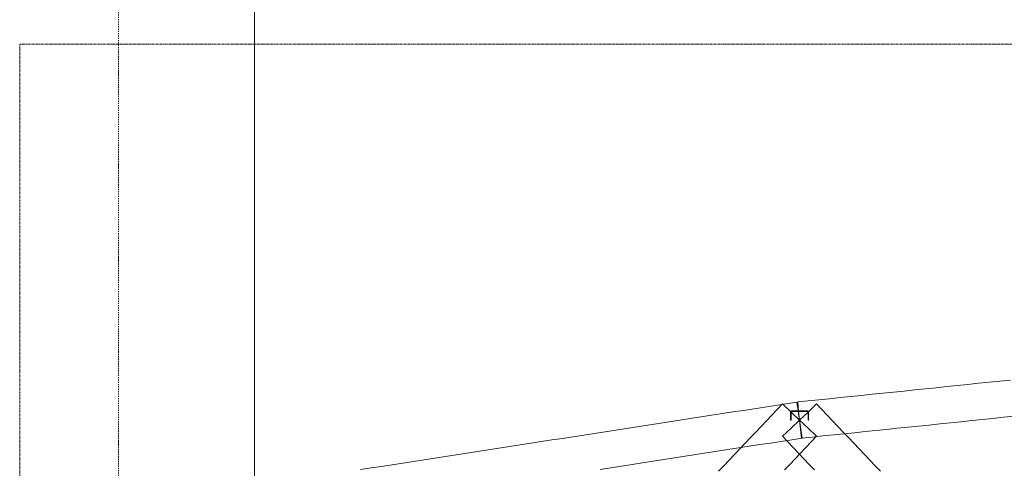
# Model space of a CAD drawing. Header units: millimetres. Extents: x -176817 to 571382, y -58489 to 156123.
# Tile 298 of 364: x 526677 to 533181, y -15640 to -12681. Entities that reach past the tile are written whole.
import ezdxf

# ---------------------------------------------------------------- set-up
doc = ezdxf.new("R2010")
doc.units = ezdxf.units.MM
doc.header["$LTSCALE"] = 0.2
for name, pattern in [('Amconstr', [9999, 9999, 0]), ('DASHDOT', [25.4, 12.7, -6.35, 0, -6.35]), ('HIDDEN', [9.525, 6.35, -3.175])]:
    doc.linetypes.add(name, pattern=pattern)
doc.layers.get('0').update_dxf_attribs({"lineweight": 13})
for name, color, linetype, lineweight in [('AM_CL', 1, 'Amconstr', 15), ('ARF2000E0_BEARING_ROOF_KANTAVAT_KATTO', 7, 'Continuous', 13), ('poziome 1', 7, 'Continuous', 13)]:
    doc.layers.add(name, color=color, linetype=linetype, lineweight=lineweight)

msp = doc.modelspace()

# ---------------------------------------------------------------- linework, layer by layer
at = {"color": 252, "linetype": 'DASHDOT', "ltscale": 3}
msp.add_line((527328.6662, 20227.7292), (527328.6662, -30771.4395), dxfattribs=at)
at = {"layer": 'AM_CL'}
msp.add_xline((528228.6647, 7467.172, 0), (0, 1), dxfattribs=at)
at = {"layer": 'ARF2000E0_BEARING_ROOF_KANTAVAT_KATTO'}
for points in [[(533222.6134, -15057.8837), (533152.3009, -15065.1305), (533081.9884, -15072.3774), (533011.6759, -15079.6243), (532941.3634, -15086.8712), (532871.0509, -15094.118), (532800.7384, -15101.3649), (532730.4259, -15108.6118), (532660.1134, -15115.8587), (532589.8009, -15123.1055), (532519.4884, -15130.3524), (532449.1759, -15137.5993), (532378.8634, -15144.8462), (532308.5509, -15152.093), (532238.2384, -15159.3399), (532167.9259, -15166.5868), (532097.6134, -15173.8337), (532027.3009, -15181.0805), (531956.9884, -15188.3274), (531886.6759, -15195.5743), (531816.3634, -15202.8212), (531822.5148, -15262.505), (531828.6662, -15322.1888), (531834.8176, -15381.8727), (531840.969, -15441.5565), (531911.2815, -15434.3096), (531981.594, -15427.0628), (532051.9065, -15419.8159), (532122.219, -15412.569), (532192.5315, -15405.3221), (532262.844, -15398.0753), (532333.1565, -15390.8284), (532403.469, -15383.5815), (532473.7815, -15376.3346), (532544.094, -15369.0878), (532614.4065, -15361.8409), (532684.719, -15354.594), (532755.0315, -15347.3471), (532825.344, -15340.1003), (532895.6565, -15332.8534), (532965.969, -15325.6065), (533036.2815, -15318.3596), (533106.594, -15311.1128), (533176.9065, -15303.8659), (533247.219, -15296.619)], [(531846.9952, -15440.7808), (531837.8307, -15381.4848), (531828.6662, -15322.1888), (531819.5017, -15262.8929), (531810.3372, -15203.5969), (531740.0247, -15214.4641), (531669.7122, -15225.3313), (531599.3997, -15236.1985), (531529.0872, -15247.0657), (531458.7747, -15257.9328), (531388.4622, -15268.8), (531318.1497, -15279.6672), (531247.8372, -15290.5344), (531177.5247, -15301.4016), (531107.2122, -15312.2688), (531036.8997, -15323.136), (530966.5872, -15334.0032), (530896.2747, -15344.8703), (530825.9622, -15355.7375), (530755.6497, -15366.6047), (530685.3372, -15377.4719), (530615.0247, -15388.3391), (530544.7122, -15399.2063), (530474.3997, -15410.0735), (530404.0872, -15420.9407), (530333.7747, -15431.8078), (530263.4622, -15442.675), (530193.1497, -15453.5422), (530122.8372, -15464.4094), (530052.5247, -15475.2766), (529982.2122, -15486.1438), (529911.8997, -15497.011), (529841.5872, -15507.8782), (529771.2747, -15518.7453), (529700.9622, -15529.6125), (529630.6497, -15540.4797), (529560.3372, -15551.3469), (529490.0247, -15562.2141), (529419.7122, -15573.0813), (529349.3997, -15583.9485), (529279.0872, -15594.8157), (529208.7747, -15605.6828), (529138.4622, -15616.55), (529068.1497, -15627.4172), (528997.8372, -15638.2844), (528927.5247, -15649.1516)], [(531941.1171, -15428.865), (531884.8916, -15375.5269), (531828.6662, -15322.1888), (531772.4408, -15268.8508), (531716.2153, -15215.5127), (531681.0591, -15252.5721), (531645.9028, -15289.6314), (531610.7466, -15326.6908), (531575.5903, -15363.7502), (531540.4341, -15400.8096), (531505.2778, -15437.8689), (531470.1216, -15474.9283), (531434.9653, -15511.9877), (531399.8091, -15549.0471), (531364.6528, -15586.1064), (531329.4966, -15623.1658), (531294.3403, -15660.2252)], [(532362.9921, -15660.2252), (532327.8358, -15623.1658), (532292.6796, -15586.1064), (532257.5233, -15549.0471), (532222.3671, -15511.9877), (532187.2108, -15474.9283), (532152.0546, -15437.8689), (532116.8983, -15400.8096), (532081.7421, -15363.7502), (532046.5858, -15326.6908), (532011.4296, -15289.6314), (531976.2733, -15252.5721), (531941.1171, -15215.5127), (531884.8916, -15268.8508), (531828.6662, -15322.1888), (531772.4408, -15375.5269), (531716.2153, -15428.865), (531751.3716, -15465.9244), (531786.5278, -15502.9837), (531821.6841, -15540.0431), (531856.8403, -15577.1025), (531891.9966, -15614.1619), (531927.1528, -15651.2212)], [(531768.6662, -15270.0271), (531768.6662, -15322.1888), (531772.6662, -15322.1888), (531772.6662, -15270.0271), (531772.6674, -15269.9285), (531772.671, -15269.8301), (531772.677, -15269.7318), (531772.6855, -15269.6338), (531772.6963, -15269.5361), (531772.7094, -15269.4388), (531772.725, -15269.3418), (531772.7429, -15269.2452), (531772.7631, -15269.1491), (531772.7857, -15269.0536), (531772.8107, -15268.9585), (531772.8379, -15268.8641), (531772.8675, -15268.7703), (531772.8994, -15268.6772), (531772.9336, -15268.5848), (531772.97, -15268.4932), (531773.0087, -15268.4025), (531773.0496, -15268.3129), (531773.0926, -15268.2244), (531773.1377, -15268.1371), (531773.185, -15268.0509), (531773.2343, -15267.966), (531773.2856, -15267.8823), (531773.339, -15267.7999), (531773.3944, -15267.7188), (531773.4517, -15267.6391), (531773.511, -15267.5608), (531773.5722, -15267.484), (531773.6354, -15267.4086), (531773.7004, -15267.3348), (531773.7672, -15267.2625), (531773.8359, -15267.1917), (531773.9063, -15267.1227), (531773.9783, -15267.0555), (531774.0519, -15266.9902), (531774.127, -15266.9268), (531774.2036, -15266.8652), (531774.2817, -15266.8056), (531774.3611, -15266.7479), (531774.442, -15266.6922), (531774.5242, -15266.6385), (531774.6077, -15266.5868), (531774.6924, -15266.5372), (531774.7784, -15266.4896), (531774.8656, -15266.4442), (531774.954, -15266.4009), (531775.0434, -15266.3597), (531775.134, -15266.3207), (531775.2254, -15266.284), (531775.3177, -15266.2496), (531775.4106, -15266.2174), (531775.5043, -15266.1877), (531775.5986, -15266.1602), (531775.6935, -15266.1351), (531775.789, -15266.1123), (531775.885, -15266.0919), (531775.9814, -15266.0739), (531776.0783, -15266.0582), (531776.1756, -15266.045), (531776.2732, -15266.0341), (531776.3711, -15266.0256), (531776.4693, -15266.0195), (531776.5677, -15266.0159), (531776.6662, -15266.0147), (531828.6662, -15266.0147), (531880.6662, -15266.0147), (531880.7648, -15266.0159), (531880.8633, -15266.0195), (531880.9615, -15266.0256), (531881.0595, -15266.0341), (531881.1572, -15266.045), (531881.2545, -15266.0583), (531881.3515, -15266.074), (531881.448, -15266.092), (531881.5441, -15266.1125), (531881.6396, -15266.1353), (531881.7346, -15266.1604), (531881.8289, -15266.1879), (531881.9227, -15266.2178), (531882.0157, -15266.2499), (531882.108, -15266.2844), (531882.1995, -15266.3212), (531882.29, -15266.3602), (531882.3795, -15266.4014), (531882.4678, -15266.4447), (531882.555, -15266.4902), (531882.641, -15266.5377), (531882.7257, -15266.5874), (531882.8092, -15266.6391), (531882.8914, -15266.6928), (531882.9722, -15266.7485), (531883.0516, -15266.8062), (531883.1296, -15266.8659), (531883.2062, -15266.9274), (531883.2813, -15266.9909), (531883.3548, -15267.0563), (531883.4268, -15267.1235), (531883.4972, -15267.1925), (531883.5659, -15267.2632), (531883.6327, -15267.3355), (531883.6977, -15267.4094), (531883.7608, -15267.4847), (531883.822, -15267.5616), (531883.8812, -15267.6399), (531883.9386, -15267.7196), (531883.9939, -15267.8007), (531884.0473, -15267.883), (531884.0986, -15267.9667), (531884.1478, -15268.0517), (531884.195, -15268.1378), (531884.2402, -15268.2252), (531884.2831, -15268.3136), (531884.324, -15268.4032), (531884.3627, -15268.4939), (531884.3991, -15268.5855), (531884.4333, -15268.6778), (531884.4651, -15268.7709), (531884.4947, -15268.8646), (531884.5219, -15268.959), (531884.5468, -15269.054), (531884.5694, -15269.1496), (531884.5896, -15269.2456), (531884.6075, -15269.3421), (531884.623, -15269.4391), (531884.6362, -15269.5364), (531884.647, -15269.634), (531884.6554, -15269.732), (531884.6614, -15269.8302), (531884.665, -15269.9285), (531884.6662, -15270.0271), (531884.6662, -15322.1888), (531888.6662, -15322.1888), (531888.6662, -15270.0271), (531888.6638, -15269.8302), (531888.6566, -15269.6335), (531888.6446, -15269.4372), (531888.6277, -15269.2412), (531888.6061, -15269.0456), (531888.5798, -15268.8506), (531888.5486, -15268.6563), (531888.5127, -15268.4627), (531888.4722, -15268.2705), (531888.427, -15268.0793), (531888.3771, -15267.8894), (531888.3227, -15267.7007), (531888.2636, -15267.5135), (531888.2, -15267.3277), (531888.1319, -15267.1435), (531888.0592, -15266.9609), (531887.982, -15266.78), (531887.9005, -15266.601), (531887.8146, -15266.4242), (531887.7244, -15266.2495), (531887.63, -15266.0771), (531887.5314, -15265.9071), (531887.4286, -15265.7394), (531887.3216, -15265.5743), (531887.2107, -15265.4118), (531887.0959, -15265.2522), (531886.9772, -15265.0954), (531886.8548, -15264.9417), (531886.7286, -15264.791), (531886.5987, -15264.6434), (531886.4652, -15264.499), (531886.3282, -15264.3578), (531886.1875, -15264.2199), (531886.0436, -15264.0855), (531885.8964, -15263.9548), (531885.7461, -15263.8277), (531885.5927, -15263.7044), (531885.4363, -15263.5848), (531885.277, -15263.4692), (531885.1148, -15263.3574), (531884.9501, -15263.2498), (531884.783, -15263.1463), (531884.6134, -15263.047), (531884.4414, -15262.9519), (531884.2671, -15262.8611), (531884.0906, -15262.7746), (531883.912, -15262.6924), (531883.7314, -15262.6146), (531883.5489, -15262.5413), (531883.3647, -15262.4725), (531883.1789, -15262.4083), (531882.9917, -15262.3487), (531882.803, -15262.2938), (531882.613, -15262.2435), (531882.4218, -15262.1978), (531882.2294, -15262.1569), (531882.036, -15262.1207), (531881.8418, -15262.0893), (531881.647, -15262.0628), (531881.4516, -15262.041), (531881.2558, -15262.024), (531881.0595, -15262.0119), (531880.863, -15262.0046), (531880.6662, -15262.0022), (531828.6662, -15262.0022), (531776.6662, -15262.0022), (531776.4695, -15262.0046), (531776.2731, -15262.0119), (531776.0769, -15262.024), (531775.8811, -15262.041), (531775.6858, -15262.0627), (531775.4911, -15262.0893), (531775.297, -15262.1206), (531775.1036, -15262.1568), (531774.9112, -15262.1977), (531774.7199, -15262.2433), (531774.5299, -15262.2936), (531774.3412, -15262.3486), (531774.1539, -15262.4082), (531773.9681, -15262.4724), (531773.7838, -15262.5412), (531773.6013, -15262.6145), (531773.4206, -15262.6923), (531773.2419, -15262.7745), (531773.0654, -15262.8611), (531772.8911, -15262.9519), (531772.7191, -15263.047), (531772.5494, -15263.1463), (531772.3822, -15263.2498), (531772.2175, -15263.3574), (531772.0555, -15263.4691), (531771.8964, -15263.5846), (531771.7402, -15263.704), (531771.587, -15263.8271), (531771.4368, -15263.954), (531771.2898, -15264.0846), (531771.1461, -15264.2187), (531771.0056, -15264.3564), (531770.8683, -15264.4978), (531770.7346, -15264.6423), (531770.6046, -15264.7901), (531770.4782, -15264.941), (531770.3556, -15265.0949), (531770.2367, -15265.2519), (531770.1217, -15265.4117), (531770.0106, -15265.5744), (531769.9038, -15265.7395), (531769.801, -15265.9071), (531769.7024, -15266.0771), (531769.608, -15266.2495), (531769.5178, -15266.4241), (531769.432, -15266.6009), (531769.3504, -15266.7798), (531769.2733, -15266.9607), (531769.2005, -15267.1435), (531769.1323, -15267.3278), (531769.0687, -15267.5138), (531769.0096, -15267.7012), (531768.9551, -15267.8899), (531768.9052, -15268.08), (531768.86, -15268.2714), (531768.8195, -15268.4638), (531768.7836, -15268.6573), (531768.7525, -15268.8515), (531768.7262, -15269.0463), (531768.7046, -15269.2417), (531768.6878, -15269.4376), (531768.6758, -15269.6338), (531768.6686, -15269.8304), (531768.6662, -15270.0271)], [(530511.0577, -15647.2573), (530581.3702, -15636.3901), (530651.6827, -15625.523), (530721.9952, -15614.6558), (530792.3077, -15603.7886), (530862.6202, -15592.9214), (530932.9327, -15582.0542), (531003.2452, -15571.187), (531073.5577, -15560.3198), (531143.8702, -15549.4526), (531214.1827, -15538.5855), (531284.4952, -15527.7183), (531354.8077, -15516.8511), (531425.1202, -15505.9839), (531495.4327, -15495.1167), (531565.7452, -15484.2495), (531636.0577, -15473.3823), (531706.3702, -15462.5151), (531776.6827, -15451.648), (531846.9952, -15440.7808)], [(531730.1796, -15651.2212), (531765.3358, -15614.1619), (531800.4921, -15577.1025), (531835.6483, -15540.0431), (531870.8046, -15502.9837), (531905.9608, -15465.9244), (531941.1171, -15428.865)]]:
    msp.add_lwpolyline(points, dxfattribs=at)
at = {"layer": 'poziome 1', "linetype": 'HIDDEN', "ltscale": 5}
msp.add_lwpolyline([(564901.3596, -12842.2209), (526676.9234, -12842.2209), (526676.9234, -20232.3411), (564901.3596, -20232.3411)], close=True, dxfattribs=at)

doc.saveas('drawing.dxf')
